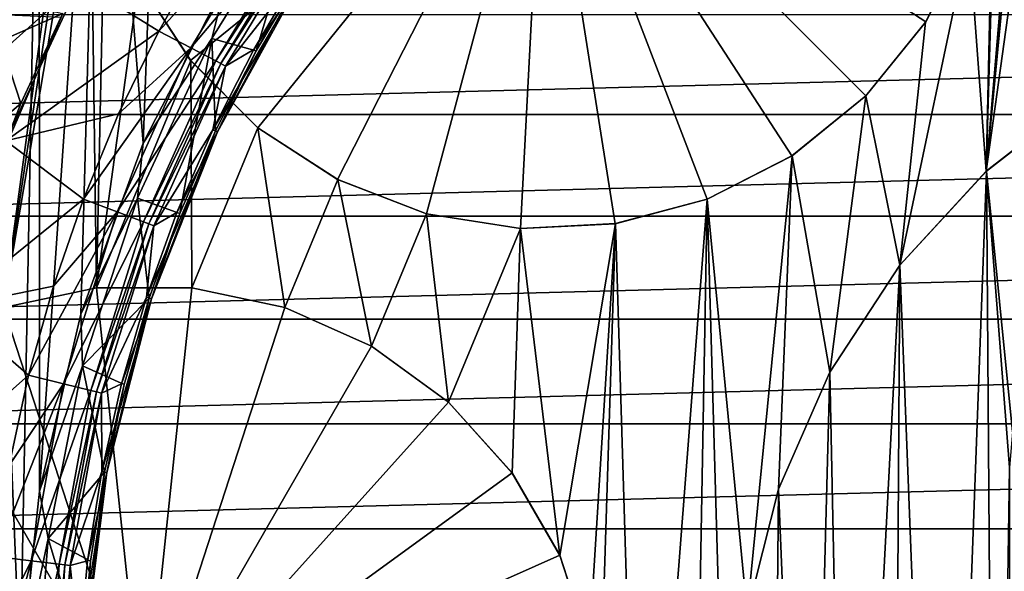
# Model space of a CAD drawing. Header units: millimetres. Extents: x -108 to 102, y -42 to 80.
# Tile 511 of 539: x 38.12 to 48.94, y 36.36 to 42.42. Entities that reach past the tile are written whole.
import ezdxf

# ---------------------------------------------------------------- set-up
doc = ezdxf.new("R2010")
doc.units = ezdxf.units.MM
doc.header["$LTSCALE"] = 81.481481
for name, color, linetype in [('21', 7, 'CONTINUOUS'), ('23', 7, 'CONTINUOUS'), ('2693', 7, 'CONTINUOUS'), ('2694', 7, 'CONTINUOUS'), ('2699', 7, 'CONTINUOUS'), ('27', 7, 'CONTINUOUS'), ('2700', 7, 'CONTINUOUS'), ('2703', 7, 'CONTINUOUS'), ('2705', 7, 'CONTINUOUS'), ('2706', 7, 'CONTINUOUS'), ('2707', 7, 'CONTINUOUS'), ('2708', 7, 'CONTINUOUS'), ('2712', 7, 'CONTINUOUS'), ('2714', 7, 'CONTINUOUS'), ('2716', 7, 'CONTINUOUS'), ('2779', 7, 'CONTINUOUS'), ('2780', 7, 'CONTINUOUS'), ('2782', 7, 'CONTINUOUS'), ('2784', 7, 'CONTINUOUS'), ('28', 7, 'CONTINUOUS'), ('31', 7, 'CONTINUOUS'), ('32', 7, 'CONTINUOUS'), ('33', 7, 'CONTINUOUS'), ('34', 7, 'CONTINUOUS'), ('4', 7, 'CONTINUOUS'), ('5', 7, 'CONTINUOUS')]:
    doc.layers.add(name, color=color, linetype=linetype)

msp = doc.modelspace()

# ---------------------------------------------------------------- linework, layer by layer
at = {"layer": '21', "color": 7, "linetype": 'CONTINUOUS', "true_color": 0x96918c}
for points in [[(49.528, 50.036, 115.05), (49.528, 48.99, 115.05), (48.743, 40.753, 115.05), (49.528, 50.036, 115.05)], [(48.877, 45.377, 115.05), (49.528, 50.036, 115.05), (48.743, 40.753, 115.05), (48.877, 45.377, 115.05)], [(37.782, 47.208, 115.05), (39.254, 48.941, 115.05), (37.942, 39.255, 115.05), (37.782, 47.208, 115.05)], [(39.254, 48.941, 115.05), (38.946, 45.899, 115.05), (37.942, 39.255, 115.05), (39.254, 48.941, 115.05)], [(49.528, 48.99, 115.05), (49.745, 47.968, 115.05), (48.743, 40.753, 115.05), (49.528, 48.99, 115.05)], [(48.743, 40.753, 115.05), (49.745, 47.968, 115.05), (49.851, 41.615, 115.05), (48.743, 40.753, 115.05)], [(38.946, 45.899, 115.05), (38.891, 44.855, 115.05), (37.942, 39.255, 115.05), (38.946, 45.899, 115.05)], [(48.822, 44.333, 115.05), (48.877, 45.377, 115.05), (48.743, 40.753, 115.05), (48.822, 44.333, 115.05)], [(37.942, 39.255, 115.05), (38.891, 44.855, 115.05), (38.964, 39.472, 115.05), (37.942, 39.255, 115.05)], [(38.891, 44.855, 115.05), (39.055, 43.822, 115.05), (38.964, 39.472, 115.05), (38.891, 44.855, 115.05)], [(48.552, 43.323, 115.05), (48.822, 44.333, 115.05), (48.743, 40.753, 115.05), (48.552, 43.323, 115.05)], [(39.055, 43.822, 115.05), (39.429, 42.846, 115.05), (38.964, 39.472, 115.05), (39.055, 43.822, 115.05)], [(48.077, 42.392, 115.05), (48.552, 43.323, 115.05), (47.793, 39.721, 115.05), (48.077, 42.392, 115.05)], [(47.793, 39.721, 115.05), (48.552, 43.323, 115.05), (48.743, 40.753, 115.05), (47.793, 39.721, 115.05)], [(39.429, 42.846, 115.05), (39.999, 41.969, 115.05), (38.964, 39.472, 115.05), (39.429, 42.846, 115.05)], [(47.42, 41.58, 115.05), (48.077, 42.392, 115.05), (47.793, 39.721, 115.05), (47.42, 41.58, 115.05)], [(38.964, 39.472, 115.05), (39.999, 41.969, 115.05), (40.01, 39.472, 115.05), (38.964, 39.472, 115.05)], [(39.999, 41.969, 115.05), (40.738, 41.23, 115.05), (40.01, 39.472, 115.05), (39.999, 41.969, 115.05)], [(46.608, 40.923, 115.05), (47.42, 41.58, 115.05), (47.025, 38.546, 115.05), (46.608, 40.923, 115.05)], [(47.025, 38.546, 115.05), (47.42, 41.58, 115.05), (47.793, 39.721, 115.05), (47.025, 38.546, 115.05)], [(40.01, 39.472, 115.05), (40.738, 41.23, 115.05), (41.032, 39.255, 115.05), (40.01, 39.472, 115.05)], [(40.738, 41.23, 115.05), (41.615, 40.661, 115.05), (41.032, 39.255, 115.05), (40.738, 41.23, 115.05)], [(45.677, 40.448, 115.05), (46.608, 40.923, 115.05), (46.116, 35.9, 115.05), (45.677, 40.448, 115.05)], [(46.116, 35.9, 115.05), (46.608, 40.923, 115.05), (46.461, 37.261, 115.05), (46.116, 35.9, 115.05)], [(46.461, 37.261, 115.05), (46.608, 40.923, 115.05), (47.025, 38.546, 115.05), (46.461, 37.261, 115.05)], [(41.032, 39.255, 115.05), (41.615, 40.661, 115.05), (41.987, 38.83, 115.05), (41.032, 39.255, 115.05)], [(41.615, 40.661, 115.05), (42.591, 40.286, 115.05), (41.987, 38.83, 115.05), (41.615, 40.661, 115.05)], [(44.667, 40.178, 115.05), (45.677, 40.448, 115.05), (44.947, 31.028, 115.05), (44.667, 40.178, 115.05)], [(44.947, 31.028, 115.05), (45.677, 40.448, 115.05), (45.524, 32.108, 115.05), (44.947, 31.028, 115.05)], [(45.524, 32.108, 115.05), (45.677, 40.448, 115.05), (45.88, 33.281, 115.05), (45.524, 32.108, 115.05)], [(45.88, 33.281, 115.05), (45.677, 40.448, 115.05), (46.116, 35.9, 115.05), (45.88, 33.281, 115.05)], [(41.987, 38.83, 115.05), (42.591, 40.286, 115.05), (42.833, 38.215, 115.05), (41.987, 38.83, 115.05)], [(42.591, 40.286, 115.05), (43.623, 40.123, 115.05), (42.833, 38.215, 115.05), (42.591, 40.286, 115.05)], [(43.623, 40.123, 115.05), (44.667, 40.178, 115.05), (44.055, 36.533, 115.05), (43.623, 40.123, 115.05)], [(44.055, 36.533, 115.05), (44.667, 40.178, 115.05), (44.378, 35.539, 115.05), (44.055, 36.533, 115.05)], [(44.378, 35.539, 115.05), (44.667, 40.178, 115.05), (44.487, 34.5, 115.05), (44.378, 35.539, 115.05)], [(44.667, 40.178, 115.05), (44.947, 31.028, 115.05), (44.487, 34.5, 115.05), (44.667, 40.178, 115.05)], [(42.833, 38.215, 115.05), (43.623, 40.123, 115.05), (43.532, 37.438, 115.05), (42.833, 38.215, 115.05)], [(43.532, 37.438, 115.05), (43.623, 40.123, 115.05), (44.055, 36.533, 115.05), (43.532, 37.438, 115.05)]]:
    msp.add_3dface(points, dxfattribs=at)
at = {"layer": '23', "color": 7, "linetype": 'CONTINUOUS', "true_color": 0x96918c}
for points in [[(48.744, 40.754, 105.55), (48.743, 40.753, 115.05), (49.851, 41.615, 115.05), (48.744, 40.754, 105.55)], [(49.852, 41.616, 105.55), (48.744, 40.754, 105.55), (49.851, 41.615, 115.05), (49.852, 41.616, 105.55)], [(48.744, 40.754, 105.55), (47.793, 39.721, 105.55), (48.743, 40.753, 115.05), (48.744, 40.754, 105.55)], [(47.793, 39.721, 105.55), (47.793, 39.721, 115.05), (48.743, 40.753, 115.05), (47.793, 39.721, 105.55)], [(47.793, 39.721, 105.55), (47.025, 38.546, 105.55), (47.793, 39.721, 115.05), (47.793, 39.721, 105.55)], [(47.025, 38.546, 105.55), (47.025, 38.546, 115.05), (47.793, 39.721, 115.05), (47.025, 38.546, 105.55)], [(47.025, 38.546, 105.55), (46.461, 37.26, 105.55), (47.025, 38.546, 115.05), (47.025, 38.546, 105.55)], [(46.461, 37.26, 105.55), (46.461, 37.261, 115.05), (47.025, 38.546, 115.05), (46.461, 37.26, 105.55)], [(46.461, 37.26, 105.55), (46.116, 35.899, 105.55), (46.461, 37.261, 115.05), (46.461, 37.26, 105.55)], [(46.116, 35.899, 105.55), (46.116, 35.9, 115.05), (46.461, 37.261, 115.05), (46.116, 35.899, 105.55)]]:
    msp.add_3dface(points, dxfattribs=at)
at = {"layer": '2693', "color": 7, "linetype": 'CONTINUOUS'}
for points in [[(37.175, 41.403, 102.839), (38.777, 42.836, 104.743), (38.023, 43.235, 102.839), (37.175, 41.403, 102.839)], [(39.65, 42.293, 106.55), (40.149, 43.177, 106.55), (38.777, 42.836, 104.743), (39.65, 42.293, 106.55)], [(37.968, 41.087, 104.743), (38.777, 42.836, 104.743), (37.175, 41.403, 102.839), (37.968, 41.087, 104.743)], [(37.968, 41.087, 104.743), (39.65, 42.293, 106.55), (38.777, 42.836, 104.743), (37.968, 41.087, 104.743)], [(39.207, 41.383, 106.55), (39.65, 42.293, 106.55), (37.968, 41.087, 104.743), (39.207, 41.383, 106.55)], [(38.82, 40.447, 106.55), (39.207, 41.383, 106.55), (37.968, 41.087, 104.743), (38.82, 40.447, 106.55)], [(37.353, 39.261, 104.743), (38.82, 40.447, 106.55), (37.968, 41.087, 104.743), (37.353, 39.261, 104.743)], [(38.489, 39.489, 106.55), (38.82, 40.447, 106.55), (37.353, 39.261, 104.743), (38.489, 39.489, 106.55)], [(38.217, 38.514, 106.55), (38.489, 39.489, 106.55), (37.353, 39.261, 104.743), (38.217, 38.514, 106.55)], [(36.939, 37.379, 104.743), (38.217, 38.514, 106.55), (37.353, 39.261, 104.743), (36.939, 37.379, 104.743)], [(38.004, 37.522, 106.55), (38.217, 38.514, 106.55), (36.939, 37.379, 104.743), (38.004, 37.522, 106.55)]]:
    msp.add_3dface(points, dxfattribs=at)
at = {"layer": '2694', "color": 7, "linetype": 'CONTINUOUS'}
for points in [[(39.725, 47.804, 96.55), (39.478, 41.062, 96.55), (39.005, 46.958, 96.55), (39.725, 47.804, 96.55)], [(40.388, 42.841, 96.55), (39.478, 41.062, 96.55), (39.725, 47.804, 96.55), (40.388, 42.841, 96.55)], [(39.005, 46.958, 96.55), (38.337, 37.237, 96.55), (38.333, 46.073, 96.55), (39.005, 46.958, 96.55)], [(38.791, 39.184, 96.55), (38.337, 37.237, 96.55), (39.005, 46.958, 96.55), (38.791, 39.184, 96.55)], [(39.478, 41.062, 96.55), (38.791, 39.184, 96.55), (39.005, 46.958, 96.55), (39.478, 41.062, 96.55)], [(38.333, 46.073, 96.55), (38.124, 35.249, 96.55), (37.713, 45.154, 96.55), (38.333, 46.073, 96.55)], [(38.337, 37.237, 96.55), (38.124, 35.249, 96.55), (38.333, 46.073, 96.55), (38.337, 37.237, 96.55)], [(37.713, 45.154, 96.55), (38.124, 35.249, 96.55), (37.566, 24.082, 96.55), (37.713, 45.154, 96.55)]]:
    msp.add_3dface(points, dxfattribs=at)
at = {"layer": '2699', "color": 7, "linetype": 'CONTINUOUS'}
for points in [[(41.379, 43.557, 102.493), (40.383, 41.909, 102.493), (41.195, 42.944, 102.309), (41.379, 43.557, 102.493)], [(41.195, 42.944, 102.309), (40.383, 41.909, 102.493), (40.691, 42.092, 102.309), (41.195, 42.944, 102.309)], [(40.691, 42.092, 102.309), (40.383, 41.909, 102.493), (40.241, 41.21, 102.309), (40.691, 42.092, 102.309)], [(40.383, 41.909, 102.493), (39.593, 40.153, 102.493), (40.241, 41.21, 102.309), (40.383, 41.909, 102.493)], [(40.241, 41.21, 102.309), (39.593, 40.153, 102.493), (39.848, 40.301, 102.309), (40.241, 41.21, 102.309)], [(39.848, 40.301, 102.309), (39.593, 40.153, 102.493), (39.513, 39.37, 102.309), (39.848, 40.301, 102.309)], [(39.593, 40.153, 102.493), (39.02, 38.315, 102.493), (39.513, 39.37, 102.309), (39.593, 40.153, 102.493)], [(39.513, 39.37, 102.309), (39.02, 38.315, 102.493), (39.237, 38.419, 102.309), (39.513, 39.37, 102.309)], [(39.02, 38.315, 102.493), (38.673, 36.422, 102.493), (39.021, 37.453, 102.309), (39.02, 38.315, 102.493)], [(39.237, 38.419, 102.309), (39.02, 38.315, 102.493), (39.021, 37.453, 102.309), (39.237, 38.419, 102.309)], [(39.021, 37.453, 102.309), (38.673, 36.422, 102.493), (38.866, 36.475, 102.309), (39.021, 37.453, 102.309)], [(38.866, 36.475, 102.309), (38.673, 36.422, 102.493), (38.773, 35.49, 102.309), (38.866, 36.475, 102.309)], [(38.673, 36.422, 102.493), (38.557, 34.5, 102.493), (38.773, 35.49, 102.309), (38.673, 36.422, 102.493)]]:
    msp.add_3dface(points, dxfattribs=at)
at = {"layer": '27', "color": 7, "linetype": 'CONTINUOUS', "true_color": 0x96918c}
for points in [[(38.964, 39.473, 116.05), (39.487, 34.5, 119.054), (37.942, 39.255, 116.05), (38.964, 39.473, 116.05)], [(40.01, 39.473, 116.05), (39.487, 34.5, 119.054), (38.964, 39.473, 116.05), (40.01, 39.473, 116.05)], [(41.032, 39.255, 116.05), (39.487, 34.5, 119.054), (40.01, 39.473, 116.05), (41.032, 39.255, 116.05)], [(37.942, 39.255, 116.05), (39.487, 34.5, 119.054), (36.987, 38.83, 116.05), (37.942, 39.255, 116.05)], [(41.987, 38.83, 116.05), (39.487, 34.5, 119.054), (41.032, 39.255, 116.05), (41.987, 38.83, 116.05)], [(36.987, 38.83, 116.05), (39.487, 34.5, 119.054), (36.141, 38.216, 116.05), (36.987, 38.83, 116.05)], [(42.833, 38.216, 116.05), (39.487, 34.5, 119.054), (41.987, 38.83, 116.05), (42.833, 38.216, 116.05)], [(36.141, 38.216, 116.05), (39.487, 34.5, 119.054), (35.442, 37.439, 116.05), (36.141, 38.216, 116.05)], [(43.532, 37.439, 116.05), (39.487, 34.5, 119.054), (42.833, 38.216, 116.05), (43.532, 37.439, 116.05)], [(35.442, 37.439, 116.05), (39.487, 34.5, 119.054), (34.919, 36.534, 116.05), (35.442, 37.439, 116.05)], [(44.055, 36.534, 116.05), (39.487, 34.5, 119.054), (43.532, 37.439, 116.05), (44.055, 36.534, 116.05)], [(34.919, 36.534, 116.05), (39.487, 34.5, 119.054), (34.596, 35.54, 116.05), (34.919, 36.534, 116.05)], [(44.378, 35.54, 116.05), (39.487, 34.5, 119.054), (44.055, 36.534, 116.05), (44.378, 35.54, 116.05)]]:
    msp.add_3dface(points, dxfattribs=at)
at = {"layer": '2700', "color": 7, "linetype": 'CONTINUOUS'}
for points in [[(40.276, 41.966, 106.25), (41.331, 43.59, 102.631), (41.279, 43.626, 106.25), (40.276, 41.966, 106.25)], [(40.331, 41.936, 102.631), (41.331, 43.59, 102.631), (40.276, 41.966, 106.25), (40.331, 41.936, 102.631)], [(39.479, 40.197, 106.25), (40.331, 41.936, 102.631), (40.276, 41.966, 106.25), (39.479, 40.197, 106.25)], [(39.538, 40.174, 102.631), (40.331, 41.936, 102.631), (39.479, 40.197, 106.25), (39.538, 40.174, 102.631)], [(38.902, 38.345, 106.25), (39.538, 40.174, 102.631), (39.479, 40.197, 106.25), (38.902, 38.345, 106.25)], [(38.964, 38.329, 102.631), (39.538, 40.174, 102.631), (38.902, 38.345, 106.25), (38.964, 38.329, 102.631)], [(38.553, 36.436, 106.25), (38.964, 38.329, 102.631), (38.902, 38.345, 106.25), (38.553, 36.436, 106.25)], [(38.615, 36.429, 102.631), (38.964, 38.329, 102.631), (38.553, 36.436, 106.25), (38.615, 36.429, 102.631)], [(38.435, 34.5, 106.25), (38.615, 36.429, 102.631), (38.553, 36.436, 106.25), (38.435, 34.5, 106.25)], [(38.499, 34.5, 102.631), (38.615, 36.429, 102.631), (38.435, 34.5, 106.25), (38.499, 34.5, 102.631)]]:
    msp.add_3dface(points, dxfattribs=at)
at = {"layer": '2703', "color": 7, "linetype": 'CONTINUOUS'}
for points in [[(41.379, 43.557, 102.493), (41.331, 43.59, 102.631), (40.331, 41.936, 102.631), (41.379, 43.557, 102.493)], [(40.383, 41.909, 102.493), (41.379, 43.557, 102.493), (40.331, 41.936, 102.631), (40.383, 41.909, 102.493)], [(40.383, 41.909, 102.493), (40.331, 41.936, 102.631), (39.538, 40.174, 102.631), (40.383, 41.909, 102.493)], [(39.593, 40.153, 102.493), (40.383, 41.909, 102.493), (39.538, 40.174, 102.631), (39.593, 40.153, 102.493)], [(39.593, 40.153, 102.493), (39.538, 40.174, 102.631), (38.964, 38.329, 102.631), (39.593, 40.153, 102.493)], [(39.02, 38.315, 102.493), (39.593, 40.153, 102.493), (38.964, 38.329, 102.631), (39.02, 38.315, 102.493)], [(39.02, 38.315, 102.493), (38.964, 38.329, 102.631), (38.615, 36.429, 102.631), (39.02, 38.315, 102.493)], [(38.673, 36.422, 102.493), (39.02, 38.315, 102.493), (38.615, 36.429, 102.631), (38.673, 36.422, 102.493)], [(38.673, 36.422, 102.493), (38.615, 36.429, 102.631), (38.499, 34.5, 102.631), (38.673, 36.422, 102.493)], [(38.557, 34.5, 102.493), (38.673, 36.422, 102.493), (38.499, 34.5, 102.631), (38.557, 34.5, 102.493)]]:
    msp.add_3dface(points, dxfattribs=at)
at = {"layer": '2705', "color": 7, "linetype": 'CONTINUOUS'}
for points in [[(41.252, 43.858, 96.65), (40.719, 42.076, 97.504), (40.231, 42.212, 96.65), (41.252, 43.858, 96.65)], [(41.221, 42.927, 97.504), (40.719, 42.076, 97.504), (41.252, 43.858, 96.65), (41.221, 42.927, 97.504)], [(40.231, 42.212, 96.65), (39.878, 40.289, 97.504), (39.414, 40.457, 96.65), (40.231, 42.212, 96.65)], [(40.27, 41.196, 97.504), (39.878, 40.289, 97.504), (40.231, 42.212, 96.65), (40.27, 41.196, 97.504)], [(40.719, 42.076, 97.504), (40.27, 41.196, 97.504), (40.231, 42.212, 96.65), (40.719, 42.076, 97.504)], [(39.414, 40.457, 96.65), (39.543, 39.36, 97.504), (38.811, 38.616, 96.65), (39.414, 40.457, 96.65)], [(39.878, 40.289, 97.504), (39.543, 39.36, 97.504), (39.414, 40.457, 96.65), (39.878, 40.289, 97.504)], [(39.543, 39.36, 97.504), (39.267, 38.411, 97.504), (38.811, 38.616, 96.65), (39.543, 39.36, 97.504)], [(38.811, 38.616, 96.65), (39.052, 37.447, 97.504), (38.433, 36.717, 96.65), (38.811, 38.616, 96.65)], [(39.267, 38.411, 97.504), (39.052, 37.447, 97.504), (38.811, 38.616, 96.65), (39.267, 38.411, 97.504)], [(39.052, 37.447, 97.504), (38.897, 36.471, 97.504), (38.433, 36.717, 96.65), (39.052, 37.447, 97.504)], [(38.433, 36.717, 96.65), (38.804, 35.487, 97.504), (38.283, 34.786, 96.65), (38.433, 36.717, 96.65)], [(38.897, 36.471, 97.504), (38.804, 35.487, 97.504), (38.433, 36.717, 96.65), (38.897, 36.471, 97.504)]]:
    msp.add_3dface(points, dxfattribs=at)
at = {"layer": '2706', "color": 7, "linetype": 'CONTINUOUS'}
for points in [[(40.388, 42.841, 96.55), (41.252, 43.858, 96.65), (40.231, 42.212, 96.65), (40.388, 42.841, 96.55)], [(39.478, 41.062, 96.55), (40.388, 42.841, 96.55), (40.231, 42.212, 96.65), (39.478, 41.062, 96.55)], [(39.478, 41.062, 96.55), (40.231, 42.212, 96.65), (39.414, 40.457, 96.65), (39.478, 41.062, 96.55)], [(38.791, 39.184, 96.55), (39.478, 41.062, 96.55), (39.414, 40.457, 96.65), (38.791, 39.184, 96.55)], [(38.791, 39.184, 96.55), (39.414, 40.457, 96.65), (38.811, 38.616, 96.65), (38.791, 39.184, 96.55)], [(38.337, 37.237, 96.55), (38.791, 39.184, 96.55), (38.811, 38.616, 96.65), (38.337, 37.237, 96.55)], [(38.337, 37.237, 96.55), (38.811, 38.616, 96.65), (38.433, 36.717, 96.65), (38.337, 37.237, 96.55)], [(38.124, 35.249, 96.55), (38.337, 37.237, 96.55), (38.433, 36.717, 96.65), (38.124, 35.249, 96.55)], [(38.124, 35.249, 96.55), (38.433, 36.717, 96.65), (38.283, 34.786, 96.65), (38.124, 35.249, 96.55)]]:
    msp.add_3dface(points, dxfattribs=at)
at = {"layer": '2707', "color": 7, "linetype": 'CONTINUOUS'}
for points in [[(40.149, 43.177, 106.55), (39.65, 42.293, 106.55), (41.023, 43.802, 106.55), (40.149, 43.177, 106.55)], [(41.023, 43.802, 106.55), (39.65, 42.293, 106.55), (40, 42.11, 106.55), (41.023, 43.802, 106.55)], [(39.65, 42.293, 106.55), (39.207, 41.383, 106.55), (40, 42.11, 106.55), (39.65, 42.293, 106.55)], [(39.207, 41.383, 106.55), (38.82, 40.447, 106.55), (40, 42.11, 106.55), (39.207, 41.383, 106.55)], [(40, 42.11, 106.55), (38.82, 40.447, 106.55), (39.189, 40.307, 106.55), (40, 42.11, 106.55)], [(38.82, 40.447, 106.55), (38.489, 39.489, 106.55), (39.189, 40.307, 106.55), (38.82, 40.447, 106.55)], [(38.489, 39.489, 106.55), (38.217, 38.514, 106.55), (39.189, 40.307, 106.55), (38.489, 39.489, 106.55)], [(39.189, 40.307, 106.55), (38.217, 38.514, 106.55), (38.601, 38.419, 106.55), (39.189, 40.307, 106.55)], [(38.004, 37.522, 106.55), (37.852, 36.522, 106.55), (38.601, 38.419, 106.55), (38.004, 37.522, 106.55)], [(38.601, 38.419, 106.55), (37.852, 36.522, 106.55), (38.244, 36.475, 106.55), (38.601, 38.419, 106.55)], [(38.217, 38.514, 106.55), (38.004, 37.522, 106.55), (38.601, 38.419, 106.55), (38.217, 38.514, 106.55)], [(37.76, 35.512, 106.55), (37.729, 34.5, 106.55), (38.244, 36.475, 106.55), (37.76, 35.512, 106.55)], [(38.244, 36.475, 106.55), (37.729, 34.5, 106.55), (38.125, 34.5, 106.55), (38.244, 36.475, 106.55)], [(37.852, 36.522, 106.55), (37.76, 35.512, 106.55), (38.244, 36.475, 106.55), (37.852, 36.522, 106.55)]]:
    msp.add_3dface(points, dxfattribs=at)
at = {"layer": '2708', "color": 7, "linetype": 'CONTINUOUS'}
for points in [[(41.279, 43.626, 106.25), (41.023, 43.802, 106.55), (40, 42.11, 106.55), (41.279, 43.626, 106.25)], [(40.276, 41.966, 106.25), (41.279, 43.626, 106.25), (40, 42.11, 106.55), (40.276, 41.966, 106.25)], [(40.276, 41.966, 106.25), (40, 42.11, 106.55), (39.189, 40.307, 106.55), (40.276, 41.966, 106.25)], [(39.479, 40.197, 106.25), (40.276, 41.966, 106.25), (39.189, 40.307, 106.55), (39.479, 40.197, 106.25)], [(39.479, 40.197, 106.25), (39.189, 40.307, 106.55), (38.601, 38.419, 106.55), (39.479, 40.197, 106.25)], [(38.902, 38.345, 106.25), (39.479, 40.197, 106.25), (38.601, 38.419, 106.55), (38.902, 38.345, 106.25)], [(38.902, 38.345, 106.25), (38.601, 38.419, 106.55), (38.244, 36.475, 106.55), (38.902, 38.345, 106.25)], [(38.553, 36.436, 106.25), (38.902, 38.345, 106.25), (38.244, 36.475, 106.55), (38.553, 36.436, 106.25)], [(38.553, 36.436, 106.25), (38.244, 36.475, 106.55), (38.125, 34.5, 106.55), (38.553, 36.436, 106.25)], [(38.435, 34.5, 106.25), (38.553, 36.436, 106.25), (38.125, 34.5, 106.55), (38.435, 34.5, 106.25)]]:
    msp.add_3dface(points, dxfattribs=at)
at = {"layer": '2712', "color": 7, "linetype": 'CONTINUOUS'}
for points in [[(41.244, 42.912, 102.167), (40.294, 41.185, 102.167), (41.244, 42.912, 97.604), (41.244, 42.912, 102.167)], [(41.244, 42.912, 97.604), (40.294, 41.185, 102.167), (40.294, 41.185, 97.604), (41.244, 42.912, 97.604)], [(40.294, 41.185, 102.167), (39.568, 39.352, 102.167), (40.294, 41.185, 97.604), (40.294, 41.185, 102.167)], [(40.294, 41.185, 97.604), (39.568, 39.352, 102.167), (39.568, 39.352, 97.604), (40.294, 41.185, 97.604)], [(39.568, 39.352, 102.167), (39.078, 37.442, 102.167), (39.568, 39.352, 97.604), (39.568, 39.352, 102.167)], [(39.568, 39.352, 97.604), (39.078, 37.442, 102.167), (39.078, 37.442, 97.604), (39.568, 39.352, 97.604)], [(39.078, 37.442, 102.167), (38.831, 35.486, 102.167), (39.078, 37.442, 97.604), (39.078, 37.442, 102.167)], [(39.078, 37.442, 97.604), (38.831, 35.486, 102.167), (38.831, 35.486, 97.604), (39.078, 37.442, 97.604)]]:
    msp.add_3dface(points, dxfattribs=at)
at = {"layer": '2714', "color": 7, "linetype": 'CONTINUOUS'}
for points in [[(40.719, 42.076, 97.504), (41.221, 42.927, 97.504), (40.294, 41.185, 97.604), (40.719, 42.076, 97.504)], [(41.221, 42.927, 97.504), (41.244, 42.912, 97.604), (40.294, 41.185, 97.604), (41.221, 42.927, 97.504)], [(40.27, 41.196, 97.504), (40.719, 42.076, 97.504), (40.294, 41.185, 97.604), (40.27, 41.196, 97.504)], [(39.878, 40.289, 97.504), (40.27, 41.196, 97.504), (39.568, 39.352, 97.604), (39.878, 40.289, 97.504)], [(40.27, 41.196, 97.504), (40.294, 41.185, 97.604), (39.568, 39.352, 97.604), (40.27, 41.196, 97.504)], [(39.543, 39.36, 97.504), (39.878, 40.289, 97.504), (39.568, 39.352, 97.604), (39.543, 39.36, 97.504)], [(39.267, 38.411, 97.504), (39.543, 39.36, 97.504), (39.078, 37.442, 97.604), (39.267, 38.411, 97.504)], [(39.543, 39.36, 97.504), (39.568, 39.352, 97.604), (39.078, 37.442, 97.604), (39.543, 39.36, 97.504)], [(39.052, 37.447, 97.504), (39.267, 38.411, 97.504), (39.078, 37.442, 97.604), (39.052, 37.447, 97.504)], [(38.897, 36.471, 97.504), (39.052, 37.447, 97.504), (38.831, 35.486, 97.604), (38.897, 36.471, 97.504)], [(39.052, 37.447, 97.504), (39.078, 37.442, 97.604), (38.831, 35.486, 97.604), (39.052, 37.447, 97.504)], [(38.804, 35.487, 97.504), (38.897, 36.471, 97.504), (38.831, 35.486, 97.604), (38.804, 35.487, 97.504)]]:
    msp.add_3dface(points, dxfattribs=at)
at = {"layer": '2716', "color": 7, "linetype": 'CONTINUOUS'}
for points in [[(40.294, 41.185, 102.167), (41.244, 42.912, 102.167), (40.241, 41.21, 102.309), (40.294, 41.185, 102.167)], [(41.244, 42.912, 102.167), (40.691, 42.092, 102.309), (40.241, 41.21, 102.309), (41.244, 42.912, 102.167)], [(41.244, 42.912, 102.167), (41.195, 42.944, 102.309), (40.691, 42.092, 102.309), (41.244, 42.912, 102.167)], [(39.568, 39.352, 102.167), (40.294, 41.185, 102.167), (39.513, 39.37, 102.309), (39.568, 39.352, 102.167)], [(40.294, 41.185, 102.167), (39.848, 40.301, 102.309), (39.513, 39.37, 102.309), (40.294, 41.185, 102.167)], [(40.294, 41.185, 102.167), (40.241, 41.21, 102.309), (39.848, 40.301, 102.309), (40.294, 41.185, 102.167)], [(39.078, 37.442, 102.167), (39.568, 39.352, 102.167), (39.021, 37.453, 102.309), (39.078, 37.442, 102.167)], [(39.568, 39.352, 102.167), (39.237, 38.419, 102.309), (39.021, 37.453, 102.309), (39.568, 39.352, 102.167)], [(39.568, 39.352, 102.167), (39.513, 39.37, 102.309), (39.237, 38.419, 102.309), (39.568, 39.352, 102.167)], [(39.078, 37.442, 102.167), (39.021, 37.453, 102.309), (38.866, 36.475, 102.309), (39.078, 37.442, 102.167)], [(38.831, 35.486, 102.167), (39.078, 37.442, 102.167), (38.773, 35.49, 102.309), (38.831, 35.486, 102.167)], [(39.078, 37.442, 102.167), (38.866, 36.475, 102.309), (38.773, 35.49, 102.309), (39.078, 37.442, 102.167)]]:
    msp.add_3dface(points, dxfattribs=at)
at = {"layer": '2779', "color": 7, "linetype": 'CONTINUOUS'}
for points in [[(37.773, 40.587, 80.05), (38.593, 42.488, 80.05), (38.133, 41.497, 95.85), (37.773, 40.587, 80.05)], [(38.133, 41.497, 95.85), (38.593, 42.488, 80.05), (38.571, 42.444, 95.85), (38.133, 41.497, 95.85)], [(37.751, 40.527, 95.85), (37.773, 40.587, 80.05), (38.133, 41.497, 95.85), (37.751, 40.527, 95.85)]]:
    msp.add_3dface(points, dxfattribs=at)
at = {"layer": '2780', "color": 7, "linetype": 'CONTINUOUS'}
for points in [[(37.808, 42.477, 96.55), (37.016, 40.544, 96.55), (38.133, 41.497, 95.85), (37.808, 42.477, 96.55)], [(37.808, 42.477, 96.55), (38.133, 41.497, 95.85), (38.571, 42.444, 95.85), (37.808, 42.477, 96.55)], [(37.016, 40.544, 96.55), (37.751, 40.527, 95.85), (38.133, 41.497, 95.85), (37.016, 40.544, 96.55)]]:
    msp.add_3dface(points, dxfattribs=at)
at = {"layer": '2782', "color": 7, "linetype": 'CONTINUOUS'}
for points in [[(38.593, 42.488, 80.05), (35.215, 40.997, 80.05), (36.031, 43.045, 80.05), (38.593, 42.488, 80.05)], [(38.593, 42.488, 80.05), (37.773, 40.587, 80.05), (35.215, 40.997, 80.05), (38.593, 42.488, 80.05)]]:
    msp.add_3dface(points, dxfattribs=at)
at = {"layer": '2784', "color": 7, "linetype": 'CONTINUOUS', "true_color": 0x96918c}
for points in [[(87.5, 79.5, 80.05), (-66.79, 41.38, 80.05), (-92.5, 79.5, 80.05), (87.5, 79.5, 80.05)], [(-65.5, 41.5, 80.05), (-66.79, 41.38, 80.05), (87.5, 79.5, 80.05), (-65.5, 41.5, 80.05)], [(-64.21, 41.38, 80.05), (-65.5, 41.5, 80.05), (87.5, 79.5, 80.05), (-64.21, 41.38, 80.05)], [(-62.971, 41.027, 80.05), (-64.21, 41.38, 80.05), (87.5, 79.5, 80.05), (-62.971, 41.027, 80.05)], [(-61.816, 40.452, 80.05), (-62.971, 41.027, 80.05), (87.5, 79.5, 80.05), (-61.816, 40.452, 80.05)], [(-60.785, 39.674, 80.05), (-61.816, 40.452, 80.05), (87.5, 79.5, 80.05), (-60.785, 39.674, 80.05)], [(-59.913, 38.717, 80.05), (-60.785, 39.674, 80.05), (87.5, 79.5, 80.05), (-59.913, 38.717, 80.05)], [(-59.234, 37.619, 80.05), (-59.913, 38.717, 80.05), (87.5, 79.5, 80.05), (-59.234, 37.619, 80.05)], [(-58.768, 36.417, 80.05), (-59.234, 37.619, 80.05), (87.5, 79.5, 80.05), (-58.768, 36.417, 80.05)], [(-58.53, 35.147, 80.05), (-58.768, 36.417, 80.05), (87.5, 79.5, 80.05), (-58.53, 35.147, 80.05)], [(-58.53, 33.853, 80.05), (-58.53, 35.147, 80.05), (87.5, 79.5, 80.05), (-58.53, 33.853, 80.05)], [(43.801, 52.279, 80.05), (-58.53, 33.853, 80.05), (87.5, 79.5, 80.05), (43.801, 52.279, 80.05)], [(41.943, 51.018, 80.05), (-58.53, 33.853, 80.05), (43.801, 52.279, 80.05), (41.943, 51.018, 80.05)], [(40.231, 49.565, 80.05), (-58.53, 33.853, 80.05), (41.943, 51.018, 80.05), (40.231, 49.565, 80.05)], [(38.684, 47.932, 80.05), (-58.53, 33.853, 80.05), (40.231, 49.565, 80.05), (38.684, 47.932, 80.05)], [(37.327, 46.146, 80.05), (-58.53, 33.853, 80.05), (38.684, 47.932, 80.05), (37.327, 46.146, 80.05)]]:
    msp.add_3dface(points, dxfattribs=at)
at = {"layer": '28', "color": 7, "linetype": 'CONTINUOUS', "true_color": 0x96918c}
for points in [[(38.964, 39.472, 115.05), (38.964, 39.473, 116.05), (37.942, 39.255, 116.05), (38.964, 39.472, 115.05)], [(37.942, 39.255, 115.05), (38.964, 39.472, 115.05), (37.942, 39.255, 116.05), (37.942, 39.255, 115.05)], [(38.964, 39.472, 115.05), (40.01, 39.472, 115.05), (38.964, 39.473, 116.05), (38.964, 39.472, 115.05)], [(40.01, 39.472, 115.05), (40.01, 39.473, 116.05), (38.964, 39.473, 116.05), (40.01, 39.472, 115.05)], [(40.01, 39.472, 115.05), (41.032, 39.255, 115.05), (40.01, 39.473, 116.05), (40.01, 39.472, 115.05)], [(41.032, 39.255, 115.05), (41.032, 39.255, 116.05), (40.01, 39.473, 116.05), (41.032, 39.255, 115.05)], [(41.032, 39.255, 115.05), (41.987, 38.83, 115.05), (41.032, 39.255, 116.05), (41.032, 39.255, 115.05)], [(41.987, 38.83, 115.05), (41.987, 38.83, 116.05), (41.032, 39.255, 116.05), (41.987, 38.83, 115.05)], [(41.987, 38.83, 115.05), (42.833, 38.215, 115.05), (41.987, 38.83, 116.05), (41.987, 38.83, 115.05)], [(42.833, 38.215, 115.05), (42.833, 38.216, 116.05), (41.987, 38.83, 116.05), (42.833, 38.215, 115.05)], [(42.833, 38.215, 115.05), (43.532, 37.438, 115.05), (42.833, 38.216, 116.05), (42.833, 38.215, 115.05)], [(43.532, 37.438, 115.05), (43.532, 37.439, 116.05), (42.833, 38.216, 116.05), (43.532, 37.438, 115.05)], [(43.532, 37.438, 115.05), (44.055, 36.533, 115.05), (43.532, 37.439, 116.05), (43.532, 37.438, 115.05)], [(44.055, 36.533, 115.05), (44.055, 36.534, 116.05), (43.532, 37.439, 116.05), (44.055, 36.533, 115.05)], [(44.055, 36.533, 115.05), (44.378, 35.539, 115.05), (44.055, 36.534, 116.05), (44.055, 36.533, 115.05)], [(44.378, 35.539, 115.05), (44.378, 35.54, 116.05), (44.055, 36.534, 116.05), (44.378, 35.539, 115.05)]]:
    msp.add_3dface(points, dxfattribs=at)
at = {"layer": '31', "color": 7, "linetype": 'CONTINUOUS', "true_color": 0x96918c}
for points in [[(47.42, 41.58, 116.05), (43.884, 45.116, 119.054), (48.078, 42.393, 116.05), (47.42, 41.58, 116.05)], [(48.078, 42.393, 116.05), (43.884, 45.116, 119.054), (48.552, 43.324, 116.05), (48.078, 42.393, 116.05)]]:
    msp.add_3dface(points, dxfattribs=at)
at = {"layer": '32', "color": 7, "linetype": 'CONTINUOUS', "true_color": 0x96918c}
for points in [[(48.552, 43.323, 115.05), (48.077, 42.392, 115.05), (48.552, 43.324, 116.05), (48.552, 43.323, 115.05)], [(48.077, 42.392, 115.05), (48.078, 42.393, 116.05), (48.552, 43.324, 116.05), (48.077, 42.392, 115.05)], [(48.077, 42.392, 115.05), (47.42, 41.58, 115.05), (48.078, 42.393, 116.05), (48.077, 42.392, 115.05)], [(47.42, 41.58, 115.05), (47.42, 41.58, 116.05), (48.078, 42.393, 116.05), (47.42, 41.58, 115.05)]]:
    msp.add_3dface(points, dxfattribs=at)
at = {"layer": '33', "color": 7, "linetype": 'CONTINUOUS', "true_color": 0x96918c}
for points in [[(39.429, 42.846, 116.05), (43.884, 45.116, 119.054), (39.998, 41.969, 116.05), (39.429, 42.846, 116.05)], [(39.998, 41.969, 116.05), (43.884, 45.116, 119.054), (40.738, 41.23, 116.05), (39.998, 41.969, 116.05)], [(40.738, 41.23, 116.05), (43.884, 45.116, 119.054), (41.614, 40.661, 116.05), (40.738, 41.23, 116.05)], [(41.614, 40.661, 116.05), (43.884, 45.116, 119.054), (42.59, 40.286, 116.05), (41.614, 40.661, 116.05)], [(42.59, 40.286, 116.05), (43.884, 45.116, 119.054), (43.623, 40.123, 116.05), (42.59, 40.286, 116.05)], [(43.623, 40.123, 116.05), (43.884, 45.116, 119.054), (44.666, 40.177, 116.05), (43.623, 40.123, 116.05)], [(43.884, 45.116, 119.054), (47.42, 41.58, 116.05), (46.607, 40.922, 116.05), (43.884, 45.116, 119.054)], [(44.666, 40.177, 116.05), (43.884, 45.116, 119.054), (45.676, 40.448, 116.05), (44.666, 40.177, 116.05)], [(45.676, 40.448, 116.05), (43.884, 45.116, 119.054), (46.607, 40.922, 116.05), (45.676, 40.448, 116.05)]]:
    msp.add_3dface(points, dxfattribs=at)
at = {"layer": '34', "color": 7, "linetype": 'CONTINUOUS', "true_color": 0x96918c}
for points in [[(39.999, 41.969, 115.05), (39.429, 42.846, 115.05), (39.998, 41.969, 116.05), (39.999, 41.969, 115.05)], [(39.429, 42.846, 115.05), (39.429, 42.846, 116.05), (39.998, 41.969, 116.05), (39.429, 42.846, 115.05)], [(39.999, 41.969, 115.05), (39.998, 41.969, 116.05), (40.738, 41.23, 116.05), (39.999, 41.969, 115.05)], [(40.738, 41.23, 115.05), (39.999, 41.969, 115.05), (40.738, 41.23, 116.05), (40.738, 41.23, 115.05)], [(47.42, 41.58, 116.05), (46.608, 40.923, 115.05), (46.607, 40.922, 116.05), (47.42, 41.58, 116.05)], [(47.42, 41.58, 115.05), (46.608, 40.923, 115.05), (47.42, 41.58, 116.05), (47.42, 41.58, 115.05)], [(41.615, 40.661, 115.05), (40.738, 41.23, 115.05), (41.614, 40.661, 116.05), (41.615, 40.661, 115.05)], [(40.738, 41.23, 115.05), (40.738, 41.23, 116.05), (41.614, 40.661, 116.05), (40.738, 41.23, 115.05)], [(45.677, 40.448, 115.05), (45.676, 40.448, 116.05), (46.607, 40.922, 116.05), (45.677, 40.448, 115.05)], [(46.608, 40.923, 115.05), (45.677, 40.448, 115.05), (46.607, 40.922, 116.05), (46.608, 40.923, 115.05)], [(41.615, 40.661, 115.05), (41.614, 40.661, 116.05), (42.59, 40.286, 116.05), (41.615, 40.661, 115.05)], [(42.591, 40.286, 115.05), (41.615, 40.661, 115.05), (42.59, 40.286, 116.05), (42.591, 40.286, 115.05)], [(44.667, 40.178, 115.05), (44.666, 40.177, 116.05), (45.676, 40.448, 116.05), (44.667, 40.178, 115.05)], [(45.677, 40.448, 115.05), (44.667, 40.178, 115.05), (45.676, 40.448, 116.05), (45.677, 40.448, 115.05)], [(42.591, 40.286, 115.05), (42.59, 40.286, 116.05), (43.623, 40.123, 116.05), (42.591, 40.286, 115.05)], [(43.623, 40.123, 115.05), (42.591, 40.286, 115.05), (43.623, 40.123, 116.05), (43.623, 40.123, 115.05)], [(44.667, 40.178, 115.05), (43.623, 40.123, 115.05), (44.666, 40.177, 116.05), (44.667, 40.178, 115.05)], [(43.623, 40.123, 115.05), (43.623, 40.123, 116.05), (44.666, 40.177, 116.05), (43.623, 40.123, 115.05)]]:
    msp.add_3dface(points, dxfattribs=at)
at = {"layer": '4', "color": 7, "linetype": 'CONTINUOUS', "true_color": 0x96918c}
for points in [[(48.744, 40.754, 105.55), (49.852, 41.616, 105.55), (49.031, 37.89, 105.55), (48.744, 40.754, 105.55)], [(48.744, 40.754, 105.55), (48.262, 27.67, 105.55), (47.793, 39.721, 105.55), (48.744, 40.754, 105.55)], [(48.843, 27.182, 105.55), (48.262, 27.67, 105.55), (48.744, 40.754, 105.55), (48.843, 27.182, 105.55)], [(48.843, 27.182, 105.55), (48.744, 40.754, 105.55), (49, 37.5, 105.55), (48.843, 27.182, 105.55)], [(49, 37.5, 105.55), (48.744, 40.754, 105.55), (49.031, 37.89, 105.55), (49, 37.5, 105.55)], [(47.793, 39.721, 105.55), (47.227, 28.784, 105.55), (47.025, 38.546, 105.55), (47.793, 39.721, 105.55)], [(47.721, 28.207, 105.55), (47.227, 28.784, 105.55), (47.793, 39.721, 105.55), (47.721, 28.207, 105.55)], [(48.262, 27.67, 105.55), (47.721, 28.207, 105.55), (47.793, 39.721, 105.55), (48.262, 27.67, 105.55)], [(47.025, 38.546, 105.55), (46.782, 29.402, 105.55), (46.461, 37.26, 105.55), (47.025, 38.546, 105.55)], [(47.227, 28.784, 105.55), (46.782, 29.402, 105.55), (47.025, 38.546, 105.55), (47.227, 28.784, 105.55)], [(49, 31.5, 105.55), (48.843, 27.182, 105.55), (49, 37.5, 105.55), (49, 31.5, 105.55)], [(46.461, 37.26, 105.55), (46.39, 30.052, 105.55), (46.116, 35.899, 105.55), (46.461, 37.26, 105.55)], [(46.782, 29.402, 105.55), (46.39, 30.052, 105.55), (46.461, 37.26, 105.55), (46.782, 29.402, 105.55)]]:
    msp.add_3dface(points, dxfattribs=at)
at = {"layer": '5', "color": 7, "linetype": 'CONTINUOUS', "true_color": 0x96918c}
for points in [[(33.728, 42.473, 127.05), (33.339, 41.376, 127.05), (75.272, 42.473, 127.05), (33.728, 42.473, 127.05)], [(75.272, 42.473, 127.05), (33.339, 41.376, 127.05), (75.661, 41.376, 127.05), (75.272, 42.473, 127.05)], [(33.339, 41.376, 127.05), (33.008, 40.258, 127.05), (75.661, 41.376, 127.05), (33.339, 41.376, 127.05)], [(75.661, 41.376, 127.05), (33.008, 40.258, 127.05), (75.992, 40.258, 127.05), (75.661, 41.376, 127.05)], [(33.008, 40.258, 127.05), (32.736, 39.127, 127.05), (75.992, 40.258, 127.05), (33.008, 40.258, 127.05)], [(75.992, 40.258, 127.05), (32.736, 39.127, 127.05), (76.264, 39.127, 127.05), (75.992, 40.258, 127.05)], [(32.736, 39.127, 127.05), (32.524, 37.98, 127.05), (76.264, 39.127, 127.05), (32.736, 39.127, 127.05)], [(76.264, 39.127, 127.05), (32.524, 37.98, 127.05), (76.476, 37.98, 127.05), (76.264, 39.127, 127.05)], [(32.524, 37.98, 127.05), (32.372, 36.826, 127.05), (76.476, 37.98, 127.05), (32.524, 37.98, 127.05)], [(76.476, 37.98, 127.05), (32.372, 36.826, 127.05), (76.628, 36.826, 127.05), (76.476, 37.98, 127.05)], [(32.372, 36.826, 127.05), (32.281, 35.667, 127.05), (76.628, 36.826, 127.05), (32.372, 36.826, 127.05)], [(76.628, 36.826, 127.05), (32.281, 35.667, 127.05), (76.719, 35.667, 127.05), (76.628, 36.826, 127.05)]]:
    msp.add_3dface(points, dxfattribs=at)

doc.saveas('drawing.dxf')
